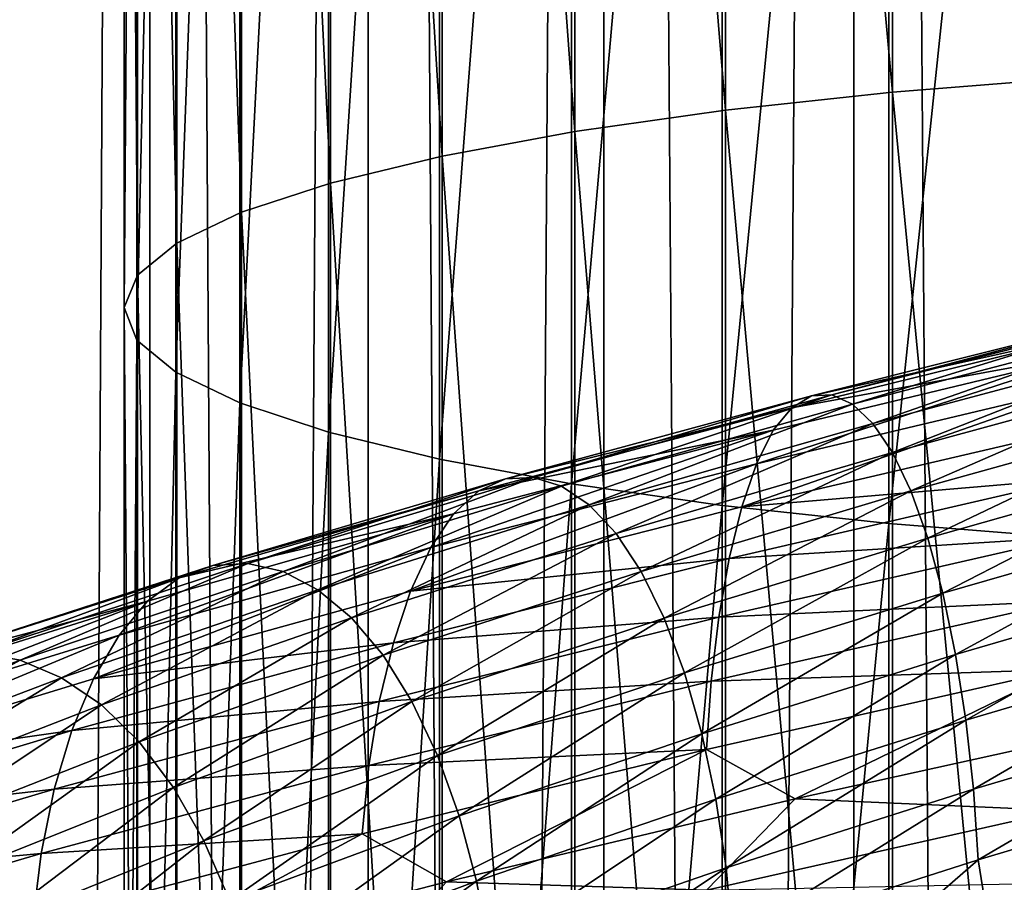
# Model space of a CAD drawing. Header units: metres. Extents: x -44 to 117, y -432 to 89.
# Tile 676 of 1056: x -9.08 to -3.61, y -173.09 to -168.3. Entities that reach past the tile are written whole.
import ezdxf

# ---------------------------------------------------------------- set-up
doc = ezdxf.new("R2010")
doc.units = ezdxf.units.M
doc.layers.add('solid_125568', color=7, linetype='CONTINUOUS')

msp = doc.modelspace()

# ---------------------------------------------------------------- linework, layer by layer
at = {"layer": 'solid_125568'}
for points in [[(-2.998006, -312.412567, 241.988663), (-2.998006, -117.617592, 207.641052), (-4.446262, -117.692879, 207.214066)], [(-4.446262, -312.487854, 241.561676), (-4.446262, -117.692879, 207.214066), (-5.834389, -117.79686, 206.62439)], [(-4.446262, -312.487854, 241.561676), (-2.998006, -312.412567, 241.988663), (-4.446262, -117.692879, 207.214066)], [(-5.834389, -312.591827, 240.972), (-5.834389, -117.79686, 206.62439), (-7.143617, -117.928116, 205.87999)], [(-5.834389, -312.591827, 240.972), (-4.446262, -312.487854, 241.561676), (-5.834389, -117.79686, 206.62439)], [(-7.143617, -312.723083, 240.2276), (-7.143617, -117.928116, 205.87999), (-8.356239, -118.084877, 204.990936)], [(-7.143617, -312.723083, 240.2276), (-5.834389, -312.591827, 240.972), (-7.143617, -117.928116, 205.87999)], [(-8.356239, -312.879852, 239.338547), (-8.356239, -118.084877, 204.990936), (-9.455857, -118.26503, 203.969254)], [(-8.356239, -312.879852, 239.338547), (-7.143617, -312.723083, 240.2276), (-8.356239, -118.084877, 204.990936)], [(-9.455857, -313.059998, 238.316864), (-8.356239, -312.879852, 239.338547), (-9.455857, -118.26503, 203.969254)], [(-9.455857, -316.158295, 220.745651), (-9.455857, -121.363304, 186.398041), (-8.356239, -121.543457, 185.376373)], [(-8.356239, -316.33844, 219.723969), (-9.455857, -316.158295, 220.745651), (-8.356239, -121.543457, 185.376373)], [(-8.356239, -316.33844, 219.723969), (-8.356239, -121.543457, 185.376373), (-7.143617, -121.700218, 184.48732)], [(-7.143617, -316.495209, 218.83493), (-8.356239, -316.33844, 219.723969), (-7.143617, -121.700218, 184.48732)], [(-7.143617, -316.495209, 218.83493), (-7.143617, -121.700218, 184.48732), (-5.834389, -121.831474, 183.74292)], [(-5.834389, -316.626465, 218.09053), (-7.143617, -316.495209, 218.83493), (-5.834389, -121.831474, 183.74292)], [(-5.834389, -316.626465, 218.09053), (-5.834389, -121.831474, 183.74292), (-4.446262, -121.935455, 183.153229)], [(-4.446262, -316.730438, 217.500839), (-5.834389, -316.626465, 218.09053), (-4.446262, -121.935455, 183.153229)], [(-4.446262, -316.730438, 217.500839), (-4.446262, -121.935455, 183.153229), (-2.998006, -122.010742, 182.726242)], [(-2.998006, -316.805725, 217.073853), (-4.446262, -316.730438, 217.500839), (-2.998006, -122.010742, 182.726242)], [(-4.231679, -158.357803, 949.147644), (-3.232239, -168.624664, 951.479858), (-3.232239, -158.253983, 949.626282)], [(-5.158569, -158.488434, 948.545532), (-4.231679, -168.7043, 950.996643), (-4.231679, -158.357803, 949.147644)], [(-4.231679, -158.357803, 949.147644), (-4.231679, -168.7043, 950.996643), (-3.232239, -168.624664, 951.479858)], [(-5.997018, -158.6436, 947.8302), (-5.158569, -168.80452, 950.388733), (-5.158569, -158.488434, 948.545532)], [(-5.158569, -158.488434, 948.545532), (-5.158569, -168.80452, 950.388733), (-4.231679, -168.7043, 950.996643)], [(-6.732651, -158.820694, 947.013977), (-5.997018, -168.923553, 949.666504), (-5.997018, -158.6436, 947.8302)], [(-5.997018, -158.6436, 947.8302), (-5.997018, -168.923553, 949.666504), (-5.158569, -168.80452, 950.388733)], [(-7.352857, -159.016617, 946.110779), (-6.732651, -169.059402, 948.842407), (-6.732651, -158.820694, 947.013977)], [(-6.732651, -158.820694, 947.013977), (-6.732651, -169.059402, 948.842407), (-5.997018, -168.923553, 949.666504)], [(-7.847002, -159.228058, 945.136169), (-7.352857, -169.209702, 947.930481), (-7.352857, -159.016617, 946.110779)], [(-7.352857, -159.016617, 946.110779), (-7.352857, -169.209702, 947.930481), (-6.732651, -169.059402, 948.842407)], [(-8.206614, -159.45137, 944.10675), (-7.847002, -169.371918, 946.946472), (-7.847002, -159.228058, 945.136169)], [(-7.847002, -159.228058, 945.136169), (-7.847002, -169.371918, 946.946472), (-7.352857, -169.209702, 947.930481)], [(-8.425529, -159.682739, 943.040283), (-8.206614, -169.543213, 945.907104), (-8.206614, -159.45137, 944.10675)], [(-8.206614, -159.45137, 944.10675), (-8.206614, -169.543213, 945.907104), (-7.847002, -169.371918, 946.946472)], [(-8.499991, -159.918182, 941.954956), (-8.425529, -169.720703, 944.830322), (-8.425529, -159.682739, 943.040283)], [(-8.425529, -159.682739, 943.040283), (-8.425529, -169.720703, 944.830322), (-8.206614, -169.543213, 945.907104)], [(-8.499991, -159.918182, 941.954956), (-8.499991, -169.901321, 943.734558), (-8.425529, -169.720703, 944.830322)], [(-8.428726, -160.153671, 940.869446), (-8.499991, -169.901321, 943.734558), (-8.499991, -159.918182, 941.954956)], [(-8.428726, -160.153671, 940.869446), (-8.428726, -170.08197, 942.638611), (-8.499991, -169.901321, 943.734558)], [(-8.212955, -160.385162, 939.802368), (-8.428726, -170.08197, 942.638611), (-8.428726, -160.153671, 940.869446)], [(-8.212955, -160.385162, 939.802368), (-8.212955, -170.259567, 941.561218), (-8.428726, -170.08197, 942.638611)], [(-7.856378, -160.608704, 938.771912), (-8.212955, -170.259567, 941.561218), (-8.212955, -160.385162, 939.802368)], [(-7.856378, -160.608704, 938.771912), (-7.856378, -170.431046, 940.520874), (-8.212955, -170.259567, 941.561218)], [(-7.365107, -160.820435, 937.795898), (-7.856378, -170.431046, 940.520874), (-7.856378, -160.608704, 938.771912)], [(-7.365107, -160.820435, 937.795898), (-7.365107, -170.593475, 939.5354), (-7.856378, -170.431046, 940.520874)], [(-6.747565, -161.016754, 936.89093), (-7.365107, -170.593475, 939.5354), (-7.365107, -160.820435, 937.795898)], [(-6.747565, -161.016754, 936.89093), (-6.747565, -170.74408, 938.621765), (-7.365107, -170.593475, 939.5354)], [(-6.01434, -161.19429, 936.072632), (-6.747565, -170.74408, 938.621765), (-6.747565, -161.016754, 936.89093)], [(-6.01434, -161.19429, 936.072632), (-6.01434, -170.880264, 937.795532), (-6.747565, -170.74408, 938.621765)], [(-5.178002, -161.349976, 935.354919), (-6.01434, -170.880264, 937.795532), (-6.01434, -161.19429, 936.072632)], [(-5.178002, -161.349976, 935.354919), (-5.178002, -170.999695, 937.070923), (-6.01434, -170.880264, 937.795532)], [(-4.252891, -161.481171, 934.750244), (-5.178002, -170.999695, 937.070923), (-5.178002, -161.349976, 935.354919)], [(-4.252891, -161.481171, 934.750244), (-4.252891, -171.100342, 936.460388), (-5.178002, -170.999695, 937.070923)], [(-3.254865, -161.585587, 934.268799), (-4.252891, -171.100342, 936.460388), (-4.252891, -161.481171, 934.750244)], [(-3.254865, -161.585587, 934.268799), (-3.254865, -171.18045, 935.974304), (-4.252891, -171.100342, 936.460388)], [(-4.231679, -168.7043, 950.996643), (-3.232239, -179.075928, 952.805664), (-3.232239, -168.624664, 951.479858)], [(-5.158569, -168.80452, 950.388733), (-4.231679, -179.131195, 952.319031), (-4.231679, -168.7043, 950.996643)], [(-4.231679, -168.7043, 950.996643), (-4.231679, -179.131195, 952.319031), (-3.232239, -179.075928, 952.805664)], [(-5.997018, -168.923553, 949.666504), (-5.158569, -179.200729, 951.706848), (-5.158569, -168.80452, 950.388733)], [(-5.158569, -168.80452, 950.388733), (-5.158569, -179.200729, 951.706848), (-4.231679, -179.131195, 952.319031)], [(-6.732651, -169.059402, 948.842407), (-5.997018, -179.28334, 950.979553), (-5.997018, -168.923553, 949.666504)], [(-5.997018, -168.923553, 949.666504), (-5.997018, -179.28334, 950.979553), (-5.158569, -179.200729, 951.706848)], [(-7.352857, -169.209702, 947.930481), (-6.732651, -179.377609, 950.149658), (-6.732651, -169.059402, 948.842407)], [(-6.732651, -169.059402, 948.842407), (-6.732651, -179.377609, 950.149658), (-5.997018, -179.28334, 950.979553)], [(-7.847002, -169.371918, 946.946472), (-7.352857, -179.481903, 949.231323), (-7.352857, -169.209702, 947.930481)], [(-7.352857, -169.209702, 947.930481), (-7.352857, -179.481903, 949.231323), (-6.732651, -179.377609, 950.149658)], [(-8.206614, -169.543213, 945.907104), (-7.847002, -179.594467, 948.240356), (-7.847002, -169.371918, 946.946472)], [(-7.847002, -169.371918, 946.946472), (-7.847002, -179.594467, 948.240356), (-7.352857, -179.481903, 949.231323)], [(-8.425529, -169.720703, 944.830322), (-8.206614, -179.713333, 947.193726), (-8.206614, -169.543213, 945.907104)], [(-8.206614, -169.543213, 945.907104), (-8.206614, -179.713333, 947.193726), (-7.847002, -179.594467, 948.240356)], [(-8.499991, -169.901321, 943.734558), (-8.425529, -179.836502, 946.109436), (-8.425529, -169.720703, 944.830322)], [(-8.425529, -169.720703, 944.830322), (-8.425529, -179.836502, 946.109436), (-8.206614, -179.713333, 947.193726)], [(-8.499991, -169.901321, 943.734558), (-8.499991, -179.961838, 945.00592), (-8.425529, -179.836502, 946.109436)], [(-8.428726, -170.08197, 942.638611), (-8.499991, -179.961838, 945.00592), (-8.499991, -169.901321, 943.734558)], [(-2.929723, -169.953537, 962.886292), (-4.68222, -170.392303, 962.533569), (-2.998255, -170.016876, 963.284668)], [(-4.568675, -170.386108, 962.138062), (-4.68222, -170.392303, 962.533569), (-2.929723, -169.953537, 962.886292)], [(-2.858575, -169.949234, 962.480957), (-4.568675, -170.386108, 962.138062), (-2.929723, -169.953537, 962.886292)], [(-4.454093, -170.437286, 961.744873), (-4.568675, -170.386108, 962.138062), (-2.858575, -169.949234, 962.480957)], [(-2.786891, -170.002411, 962.078064), (-4.454093, -170.437286, 961.744873), (-2.858575, -169.949234, 962.480957)], [(-2.998255, -170.016876, 963.284668), (-4.791654, -170.457336, 962.922424), (-3.062059, -170.140793, 963.666809)], [(-4.68222, -170.392303, 962.533569), (-4.791654, -170.457336, 962.922424), (-2.998255, -170.016876, 963.284668)], [(-4.341109, -170.544235, 961.363281), (-4.454093, -170.437286, 961.744873), (-2.786891, -170.002411, 962.078064)], [(-2.716298, -170.11142, 961.68689), (-4.341109, -170.544235, 961.363281), (-2.786891, -170.002411, 962.078064)], [(-8.428726, -170.08197, 942.638611), (-8.428726, -180.087189, 943.902283), (-8.499991, -179.961838, 945.00592)], [(-8.212955, -170.259567, 941.561218), (-8.428726, -180.087189, 943.902283), (-8.428726, -170.08197, 942.638611)], [(-3.062059, -170.140793, 963.666809), (-4.986525, -170.768524, 963.644226), (-3.119711, -170.325409, 964.023865)], [(-3.062059, -170.140793, 963.666809), (-4.893872, -170.582718, 963.295532), (-4.986525, -170.768524, 963.644226)], [(-4.791654, -170.457336, 962.922424), (-4.893872, -170.582718, 963.295532), (-3.062059, -170.140793, 963.666809)], [(-4.232044, -170.705261, 961.002441), (-4.341109, -170.544235, 961.363281), (-2.716298, -170.11142, 961.68689)], [(-2.648104, -170.274506, 961.317017), (-4.232044, -170.705261, 961.002441), (-2.716298, -170.11142, 961.68689)], [(-8.212955, -170.259567, 941.561218), (-8.212955, -180.210419, 942.817322), (-8.428726, -180.087189, 943.902283)], [(-7.856378, -170.431046, 940.520874), (-8.212955, -180.210419, 942.817322), (-8.212955, -170.259567, 941.561218)], [(-4.129299, -170.918686, 960.671631), (-4.232044, -170.705261, 961.002441), (-2.648104, -170.274506, 961.317017)], [(-2.5837, -170.489944, 960.977783), (-4.129299, -170.918686, 960.671631), (-2.648104, -170.274506, 961.317017)], [(-3.119711, -170.325409, 964.023865), (-5.068528, -171.008621, 963.962158), (-3.170727, -170.564621, 964.349365)], [(-3.119711, -170.325409, 964.023865), (-4.986525, -170.768524, 963.644226), (-5.068528, -171.008621, 963.962158)], [(-4.68222, -170.392303, 962.533569), (-6.381072, -170.852829, 961.996521), (-4.791654, -170.457336, 962.922424)], [(-6.22643, -170.844284, 961.615234), (-6.381072, -170.852829, 961.996521), (-4.68222, -170.392303, 962.533569)], [(-4.568675, -170.386108, 962.138062), (-6.22643, -170.844284, 961.615234), (-4.68222, -170.392303, 962.533569)], [(-6.070265, -170.892929, 961.236328), (-6.22643, -170.844284, 961.615234), (-4.568675, -170.386108, 962.138062)], [(-4.454093, -170.437286, 961.744873), (-6.070265, -170.892929, 961.236328), (-4.568675, -170.386108, 962.138062)], [(-7.856378, -170.431046, 940.520874), (-7.856378, -180.329407, 941.769653), (-8.212955, -180.210419, 942.817322)], [(-7.365107, -170.593475, 939.5354), (-7.856378, -180.329407, 941.769653), (-7.856378, -170.431046, 940.520874)], [(-4.791654, -170.457336, 962.922424), (-6.530155, -170.919983, 962.37146), (-4.893872, -170.582718, 963.295532)], [(-6.381072, -170.852829, 961.996521), (-6.530155, -170.919983, 962.37146), (-4.791654, -170.457336, 962.922424)], [(-5.916184, -170.997238, 960.868591), (-6.070265, -170.892929, 961.236328), (-4.454093, -170.437286, 961.744873)], [(-4.341109, -170.544235, 961.363281), (-5.916184, -170.997238, 960.868591), (-4.454093, -170.437286, 961.744873)], [(-4.035464, -171.181793, 960.378967), (-4.129299, -170.918686, 960.671631), (-2.5837, -170.489944, 960.977783)], [(-2.524761, -170.754959, 960.677551), (-4.035464, -171.181793, 960.378967), (-2.5837, -170.489944, 960.977783)], [(-4.893872, -170.582718, 963.295532), (-6.796206, -171.23436, 963.068176), (-4.986525, -170.768524, 963.644226)], [(-4.893872, -170.582718, 963.295532), (-6.669615, -171.047165, 962.731506), (-6.796206, -171.23436, 963.068176)], [(-6.530155, -170.919983, 962.37146), (-6.669615, -171.047165, 962.731506), (-4.893872, -170.582718, 963.295532)], [(-5.767497, -171.155609, 960.521118), (-5.916184, -170.997238, 960.868591), (-4.341109, -170.544235, 961.363281)], [(-4.232044, -170.705261, 961.002441), (-5.767497, -171.155609, 960.521118), (-4.341109, -170.544235, 961.363281)], [(-3.170727, -170.564621, 964.349365), (-5.068528, -171.008621, 963.962158), (-3.214608, -170.850677, 964.637329)], [(-7.365107, -170.593475, 939.5354), (-7.365107, -180.442123, 940.777283), (-7.856378, -180.329407, 941.769653)], [(-6.747565, -170.74408, 938.621765), (-7.365107, -180.442123, 940.777283), (-7.365107, -170.593475, 939.5354)], [(-6.747565, -170.74408, 938.621765), (-6.747565, -180.546631, 939.857178), (-7.365107, -180.442123, 940.777283)], [(-6.01434, -170.880264, 937.795532), (-6.747565, -180.546631, 939.857178), (-6.747565, -170.74408, 938.621765)], [(-5.627589, -171.366425, 960.202698), (-5.767497, -171.155609, 960.521118), (-4.232044, -170.705261, 961.002441)], [(-4.129299, -170.918686, 960.671631), (-5.627589, -171.366425, 960.202698), (-4.232044, -170.705261, 961.002441)], [(-4.986525, -170.768524, 963.644226), (-6.908258, -171.475464, 963.375305), (-5.068528, -171.008621, 963.962158)], [(-4.986525, -170.768524, 963.644226), (-6.796206, -171.23436, 963.068176), (-6.908258, -171.475464, 963.375305)], [(-3.952435, -171.487442, 960.128845), (-4.035464, -171.181793, 960.378967), (-2.524761, -170.754959, 960.677551)], [(-2.472613, -171.062378, 960.420898), (-3.952435, -171.487442, 960.128845), (-2.524761, -170.754959, 960.677551)], [(-6.381072, -170.852829, 961.996521), (-8.007098, -171.333374, 961.281311), (-6.530155, -170.919983, 962.37146)], [(-7.813125, -171.322021, 960.918579), (-8.007098, -171.333374, 961.281311), (-6.381072, -170.852829, 961.996521)], [(-6.22643, -170.844284, 961.615234), (-7.813125, -171.322021, 960.918579), (-6.381072, -170.852829, 961.996521)], [(-7.617157, -171.36763, 960.558289), (-7.813125, -171.322021, 960.918579), (-6.22643, -170.844284, 961.615234)], [(-6.070265, -170.892929, 961.236328), (-7.617157, -171.36763, 960.558289), (-6.22643, -170.844284, 961.615234)], [(-3.214608, -170.850677, 964.637329), (-5.138873, -171.295303, 964.24353), (-3.250473, -171.175766, 964.881958)], [(-5.068528, -171.008621, 963.962158), (-5.138873, -171.295303, 964.24353), (-3.214608, -170.850677, 964.637329)], [(-7.423739, -171.468796, 960.208801), (-7.617157, -171.36763, 960.558289), (-6.070265, -170.892929, 961.236328)], [(-5.916184, -170.997238, 960.868591), (-7.423739, -171.468796, 960.208801), (-6.070265, -170.892929, 961.236328)], [(-6.01434, -170.880264, 937.795532), (-6.01434, -180.641144, 939.025208), (-6.747565, -180.546631, 939.857178)], [(-5.178002, -170.999695, 937.070923), (-6.01434, -180.641144, 939.025208), (-6.01434, -170.880264, 937.795532)], [(-6.530155, -170.919983, 962.37146), (-8.194128, -171.403015, 961.638306), (-6.669615, -171.047165, 962.731506)], [(-8.007098, -171.333374, 961.281311), (-8.194128, -171.403015, 961.638306), (-6.530155, -170.919983, 962.37146)], [(-5.499931, -171.627045, 959.921265), (-5.627589, -171.366425, 960.202698), (-4.129299, -170.918686, 960.671631)], [(-4.035464, -171.181793, 960.378967), (-5.499931, -171.627045, 959.921265), (-4.129299, -170.918686, 960.671631)], [(-7.237127, -171.623962, 959.878784), (-7.423739, -171.468796, 960.208801), (-5.916184, -170.997238, 960.868591)], [(-5.767497, -171.155609, 960.521118), (-7.237127, -171.623962, 959.878784), (-5.916184, -170.997238, 960.868591)], [(-5.068528, -171.008621, 963.962158), (-6.908258, -171.475464, 963.375305), (-5.138873, -171.295303, 964.24353)], [(-5.178002, -170.999695, 937.070923), (-5.178002, -180.724014, 938.295471), (-6.01434, -180.641144, 939.025208)], [(-4.252891, -171.100342, 936.460388), (-5.178002, -180.724014, 938.295471), (-5.178002, -170.999695, 937.070923)], [(-6.669615, -171.047165, 962.731506), (-8.528323, -171.721039, 962.302368), (-6.796206, -171.23436, 963.068176)], [(-6.669615, -171.047165, 962.731506), (-8.369239, -171.532257, 961.981323), (-8.528323, -171.721039, 962.302368)], [(-8.194128, -171.403015, 961.638306), (-8.369239, -171.532257, 961.981323), (-6.669615, -171.047165, 962.731506)], [(-3.88175, -171.827332, 959.924744), (-3.952435, -171.487442, 960.128845), (-2.472613, -171.062378, 960.420898)], [(-2.428294, -171.403885, 960.211426), (-3.88175, -171.827332, 959.924744), (-2.472613, -171.062378, 960.420898)], [(-4.252891, -171.100342, 936.460388), (-4.252891, -180.793854, 937.680664), (-5.178002, -180.724014, 938.295471)], [(-3.254865, -171.18045, 935.974304), (-4.252891, -180.793854, 937.680664), (-4.252891, -171.100342, 936.460388)], [(-7.061652, -171.831604, 959.57666), (-7.237127, -171.623962, 959.878784), (-5.767497, -171.155609, 960.521118)], [(-5.627589, -171.366425, 960.202698), (-7.061652, -171.831604, 959.57666), (-5.767497, -171.155609, 960.521118)], [(-5.386974, -171.930344, 959.680908), (-5.499931, -171.627045, 959.921265), (-4.035464, -171.181793, 960.378967)], [(-3.952435, -171.487442, 960.128845), (-5.386974, -171.930344, 959.680908), (-4.035464, -171.181793, 960.378967)], [(-3.250473, -171.175766, 964.881958), (-5.196177, -171.620697, 964.482544), (-3.277319, -171.532043, 965.077454)], [(-5.138873, -171.295303, 964.24353), (-5.196177, -171.620697, 964.482544), (-3.250473, -171.175766, 964.881958)], [(-3.254865, -171.18045, 935.974304), (-3.254865, -180.849426, 937.191162), (-4.252891, -180.793854, 937.680664)], [(-6.796206, -171.23436, 963.068176), (-8.669144, -171.963242, 962.59552), (-6.908258, -171.475464, 963.375305)], [(-6.796206, -171.23436, 963.068176), (-8.528323, -171.721039, 962.302368), (-8.669144, -171.963242, 962.59552)], [(-5.138873, -171.295303, 964.24353), (-7.004261, -171.762756, 963.647156), (-5.196177, -171.620697, 964.482544)], [(-6.908258, -171.475464, 963.375305), (-7.004261, -171.762756, 963.647156), (-5.138873, -171.295303, 964.24353)], [(-8.007098, -171.333374, 961.281311), (-9.542495, -171.831741, 960.398193), (-8.194128, -171.403015, 961.638306)], [(-9.311386, -171.8172, 960.058044), (-9.542495, -171.831741, 960.398193), (-8.007098, -171.333374, 961.281311)], [(-7.813125, -171.322021, 960.918579), (-9.311386, -171.8172, 960.058044), (-8.007098, -171.333374, 961.281311)], [(-9.077835, -171.85936, 959.720459), (-9.311386, -171.8172, 960.058044), (-7.813125, -171.322021, 960.918579)], [(-7.617157, -171.36763, 960.558289), (-9.077835, -171.85936, 959.720459), (-7.813125, -171.322021, 960.918579)], [(-8.194128, -171.403015, 961.638306), (-9.765355, -171.90419, 960.733276), (-8.369239, -171.532257, 961.981323)], [(-9.542495, -171.831741, 960.398193), (-9.765355, -171.90419, 960.733276), (-8.194128, -171.403015, 961.638306)], [(-8.847267, -171.956879, 959.39325), (-9.077835, -171.85936, 959.720459), (-7.617157, -171.36763, 960.558289)], [(-7.423739, -171.468796, 960.208801), (-8.847267, -171.956879, 959.39325), (-7.617157, -171.36763, 960.558289)], [(-6.901629, -172.089172, 959.309937), (-7.061652, -171.831604, 959.57666), (-5.627589, -171.366425, 960.202698)], [(-5.499931, -171.627045, 959.921265), (-6.901629, -172.089172, 959.309937), (-5.627589, -171.366425, 960.202698)], [(-3.824699, -172.193146, 959.770325), (-3.88175, -171.827332, 959.924744), (-2.428294, -171.403885, 960.211426)], [(-2.392592, -171.771103, 960.052795), (-3.824699, -172.193146, 959.770325), (-2.428294, -171.403885, 960.211426)], [(-8.624843, -172.108353, 959.084595), (-8.847267, -171.956879, 959.39325), (-7.423739, -171.468796, 960.208801)], [(-6.908258, -171.475464, 963.375305), (-8.669144, -171.963242, 962.59552), (-7.004261, -171.762756, 963.647156)], [(-7.237127, -171.623962, 959.878784), (-8.624843, -172.108353, 959.084595), (-7.423739, -171.468796, 960.208801)], [(-5.290732, -172.268097, 959.484985), (-5.386974, -171.930344, 959.680908), (-3.952435, -171.487442, 960.128845)], [(-3.88175, -171.827332, 959.924744), (-5.290732, -172.268097, 959.484985), (-3.952435, -171.487442, 960.128845)], [(-8.369239, -171.532257, 961.981323), (-10.163911, -172.226273, 961.357727), (-8.528323, -171.721039, 962.302368)], [(-8.369239, -171.532257, 961.981323), (-9.974133, -172.035751, 961.055603), (-10.163911, -172.226273, 961.357727)], [(-9.765355, -171.90419, 960.733276), (-9.974133, -172.035751, 961.055603), (-8.369239, -171.532257, 961.981323)], [(-3.277319, -171.532043, 965.077454), (-5.23894, -171.97699, 964.673584), (-3.294127, -171.911636, 965.217896)], [(-5.196177, -171.620697, 964.482544), (-5.23894, -171.97699, 964.673584), (-3.277319, -171.532043, 965.077454)], [(-8.415787, -172.312332, 958.802429), (-8.624843, -172.108353, 959.084595), (-7.237127, -171.623962, 959.878784)], [(-7.061652, -171.831604, 959.57666), (-8.415787, -172.312332, 958.802429), (-7.237127, -171.623962, 959.878784)], [(-5.196177, -171.620697, 964.482544), (-7.082348, -172.088394, 963.878296), (-5.23894, -171.97699, 964.673584)], [(-7.004261, -171.762756, 963.647156), (-7.082348, -172.088394, 963.878296), (-5.196177, -171.620697, 964.482544)], [(-6.760031, -172.389618, 959.082458), (-6.901629, -172.089172, 959.309937), (-5.499931, -171.627045, 959.921265)], [(-5.386974, -171.930344, 959.680908), (-6.760031, -172.389618, 959.082458), (-5.499931, -171.627045, 959.921265)], [(-8.528323, -171.721039, 962.302368), (-10.331905, -172.46965, 961.63385), (-8.669144, -171.963242, 962.59552)], [(-8.528323, -171.721039, 962.302368), (-10.163911, -172.226273, 961.357727), (-10.331905, -172.46965, 961.63385)], [(-7.004261, -171.762756, 963.647156), (-8.789709, -172.25116, 962.855225), (-7.082348, -172.088394, 963.878296)], [(-8.669144, -171.963242, 962.59552), (-8.789709, -172.25116, 962.855225), (-7.004261, -171.762756, 963.647156)], [(-3.782512, -172.576492, 959.669128), (-3.824699, -172.193146, 959.770325), (-2.392592, -171.771103, 960.052795)], [(-2.366231, -172.15564, 959.94873), (-3.782512, -172.576492, 959.669128), (-2.392592, -171.771103, 960.052795)], [(-9.077835, -171.85936, 959.720459), (-10.435431, -172.365997, 958.732666), (-9.311386, -171.8172, 960.058044)], [(-8.225209, -172.56636, 958.553711), (-8.415787, -172.312332, 958.802429), (-7.061652, -171.831604, 959.57666)], [(-6.901629, -172.089172, 959.309937), (-8.225209, -172.56636, 958.553711), (-7.061652, -171.831604, 959.57666)], [(-5.212986, -172.632004, 959.336975), (-5.290732, -172.268097, 959.484985), (-3.88175, -171.827332, 959.924744)], [(-3.824699, -172.193146, 959.770325), (-5.212986, -172.632004, 959.336975), (-3.88175, -171.827332, 959.924744)], [(-10.170332, -172.459473, 958.43158), (-10.435431, -172.365997, 958.732666), (-9.077835, -171.85936, 959.720459)], [(-8.847267, -171.956879, 959.39325), (-10.170332, -172.459473, 958.43158), (-9.077835, -171.85936, 959.720459)], [(-6.63933, -172.724731, 958.897339), (-6.760031, -172.389618, 959.082458), (-5.386974, -171.930344, 959.680908)], [(-5.290732, -172.268097, 959.484985), (-6.63933, -172.724731, 958.897339), (-5.386974, -171.930344, 959.680908)], [(-3.294127, -171.911636, 965.217896), (-5.265644, -172.356308, 964.810913), (-4.772256, -172.629349, 965.013245)], [(-5.23894, -171.97699, 964.673584), (-5.265644, -172.356308, 964.810913), (-3.294127, -171.911636, 965.217896)], [(-3.294127, -171.911636, 965.217896), (-4.772256, -172.629349, 965.013245), (-2.773145, -172.188461, 965.369324)], [(-8.669144, -171.963242, 962.59552), (-10.331905, -172.46965, 961.63385), (-8.789709, -172.25116, 962.855225)], [(-9.914619, -172.606796, 958.147888), (-10.170332, -172.459473, 958.43158), (-8.847267, -171.956879, 959.39325)], [(-8.624843, -172.108353, 959.084595), (-9.914619, -172.606796, 958.147888), (-8.847267, -171.956879, 959.39325)], [(-5.23894, -171.97699, 964.673584), (-7.140537, -172.444534, 964.063232), (-5.265644, -172.356308, 964.810913)], [(-7.082348, -172.088394, 963.878296), (-7.140537, -172.444534, 964.063232), (-5.23894, -171.97699, 964.673584)], [(-9.674356, -172.806671, 957.889099), (-9.914619, -172.606796, 958.147888), (-8.624843, -172.108353, 959.084595)], [(-8.415787, -172.312332, 958.802429), (-9.674356, -172.806671, 957.889099), (-8.624843, -172.108353, 959.084595)], [(-7.082348, -172.088394, 963.878296), (-8.887689, -172.576935, 963.076294), (-7.140537, -172.444534, 964.063232)], [(-8.789709, -172.25116, 962.855225), (-8.887689, -172.576935, 963.076294), (-7.082348, -172.088394, 963.878296)], [(-8.056573, -172.863449, 958.342041), (-8.225209, -172.56636, 958.553711), (-6.901629, -172.089172, 959.309937)], [(-6.760031, -172.389618, 959.082458), (-8.056573, -172.863449, 958.342041), (-6.901629, -172.089172, 959.309937)], [(-3.756426, -172.969009, 959.624817), (-3.782512, -172.576492, 959.669128), (-2.366231, -172.15564, 959.94873)], [(-2.349941, -172.549103, 959.902893), (-3.756426, -172.969009, 959.624817), (-2.366231, -172.15564, 959.94873)], [(-5.155457, -173.013718, 959.240295), (-5.212986, -172.632004, 959.336975), (-3.824699, -172.193146, 959.770325)], [(-3.782512, -172.576492, 959.669128), (-5.155457, -173.013718, 959.240295), (-3.824699, -172.193146, 959.770325)], [(-3.294013, -172.693985, 965.311035), (-2.773145, -172.188461, 965.369324), (-4.772256, -172.629349, 965.013245)], [(-8.789709, -172.25116, 962.855225), (-10.475668, -172.758163, 961.878845), (-8.887689, -172.576935, 963.076294)], [(-10.331905, -172.46965, 961.63385), (-10.475668, -172.758163, 961.878845), (-8.789709, -172.25116, 962.855225)], [(-6.541776, -173.086273, 958.757813), (-6.63933, -172.724731, 958.897339), (-5.290732, -172.268097, 959.484985)], [(-5.212986, -172.632004, 959.336975), (-6.541776, -173.086273, 958.757813), (-5.290732, -172.268097, 959.484985)], [(-9.455389, -173.056717, 957.66156), (-9.674356, -172.806671, 957.889099), (-8.415787, -172.312332, 958.802429)], [(-8.225209, -172.56636, 958.553711), (-9.455389, -173.056717, 957.66156), (-8.415787, -172.312332, 958.802429)], [(-7.91278, -173.19548, 958.170227), (-8.056573, -172.863449, 958.342041), (-6.760031, -172.389618, 959.082458)], [(-6.63933, -172.724731, 958.897339), (-7.91278, -173.19548, 958.170227), (-6.760031, -172.389618, 959.082458)], [(-5.265644, -172.356308, 964.810913), (-7.176831, -172.823318, 964.196411), (-6.708263, -173.091003, 964.448486)], [(-7.140537, -172.444534, 964.063232), (-7.176831, -172.823318, 964.196411), (-5.265644, -172.356308, 964.810913)], [(-5.265644, -172.356308, 964.810913), (-6.708263, -173.091003, 964.448486), (-4.772256, -172.629349, 965.013245)], [(-7.140537, -172.444534, 964.063232), (-8.96064, -172.932755, 963.253418), (-7.176831, -172.823318, 964.196411)], [(-8.887689, -172.576935, 963.076294), (-8.96064, -172.932755, 963.253418), (-7.140537, -172.444534, 964.063232)], [(-3.69678, -173.337814, 959.652649), (-3.756426, -172.969009, 959.624817), (-2.349941, -172.549103, 959.902893)], [(-2.926522, -173.10495, 959.821472), (-3.69678, -173.337814, 959.652649), (-2.349941, -172.549103, 959.902893)], [(-8.887689, -172.576935, 963.076294), (-10.59243, -173.083984, 962.087708), (-8.96064, -172.932755, 963.253418)], [(-10.475668, -172.758163, 961.878845), (-10.59243, -173.083984, 962.087708), (-8.887689, -172.576935, 963.076294)], [(-9.26163, -173.350037, 957.468384), (-9.455389, -173.056717, 957.66156), (-8.225209, -172.56636, 958.553711)], [(-8.056573, -172.863449, 958.342041), (-9.26163, -173.350037, 957.468384), (-8.225209, -172.56636, 958.553711)], [(-5.119872, -173.404907, 959.198364), (-5.155457, -173.013718, 959.240295), (-3.782512, -172.576492, 959.669128)], [(-3.756426, -172.969009, 959.624817), (-5.119872, -173.404907, 959.198364), (-3.782512, -172.576492, 959.669128)], [(-5.265646, -173.137299, 964.902527), (-4.772256, -172.629349, 965.013245), (-6.708263, -173.091003, 964.448486)], [(-6.469562, -173.465927, 958.667236), (-6.541776, -173.086273, 958.757813), (-5.212986, -172.632004, 959.336975)], [(-5.155457, -173.013718, 959.240295), (-6.469562, -173.465927, 958.667236), (-5.212986, -172.632004, 959.336975)], [(-3.294013, -172.693985, 965.311035), (-4.772256, -172.629349, 965.013245), (-5.265646, -173.137299, 964.902527)], [(-3.294013, -172.693985, 965.311035), (-5.265646, -173.137299, 964.902527), (-3.277675, -173.09584, 965.263489)], [(-7.796522, -173.554214, 958.04126), (-7.91278, -173.19548, 958.170227), (-6.63933, -172.724731, 958.897339)], [(-6.541776, -173.086273, 958.757813), (-7.796522, -173.554214, 958.04126), (-6.63933, -172.724731, 958.897339)], [(-7.176831, -172.823318, 964.196411), (-9.006109, -173.310745, 963.381409), (-8.568951, -173.573898, 963.67865)], [(-8.96064, -172.932755, 963.253418), (-9.006109, -173.310745, 963.381409), (-7.176831, -172.823318, 964.196411)], [(-7.176831, -172.823318, 964.196411), (-8.568951, -173.573898, 963.67865), (-6.708263, -173.091003, 964.448486)], [(-9.096376, -173.678558, 957.312195), (-9.26163, -173.350037, 957.468384), (-8.056573, -172.863449, 958.342041)], [(-7.91278, -173.19548, 958.170227), (-9.096376, -173.678558, 957.312195), (-8.056573, -172.863449, 958.342041)], [(-8.96064, -172.932755, 963.253418), (-10.679318, -173.439301, 962.255493), (-9.006109, -173.310745, 963.381409)], [(-10.59243, -173.083984, 962.087708), (-10.679318, -173.439301, 962.255493), (-8.96064, -172.932755, 963.253418)], [(-4.452248, -173.574844, 959.439392), (-5.119872, -173.404907, 959.198364), (-3.756426, -172.969009, 959.624817)], [(-3.69678, -173.337814, 959.652649), (-4.452248, -173.574844, 959.439392), (-3.756426, -172.969009, 959.624817)], [(-6.424886, -173.855423, 958.628784), (-6.469562, -173.465927, 958.667236), (-5.155457, -173.013718, 959.240295)], [(-5.119872, -173.404907, 959.198364), (-6.424886, -173.855423, 958.628784), (-5.155457, -173.013718, 959.240295)], [(-7.176951, -173.602234, 964.286316), (-6.708263, -173.091003, 964.448486), (-8.568951, -173.573898, 963.67865)], [(-7.710439, -173.931442, 957.958191), (-7.796522, -173.554214, 958.04126), (-6.541776, -173.086273, 958.757813)], [(-6.469562, -173.465927, 958.667236), (-7.710439, -173.931442, 957.958191), (-6.541776, -173.086273, 958.757813)], [(-5.265646, -173.137299, 964.902527), (-6.708263, -173.091003, 964.448486), (-7.176951, -173.602234, 964.286316)]]:
    msp.add_3dface(points, dxfattribs=at)

doc.saveas('drawing.dxf')
